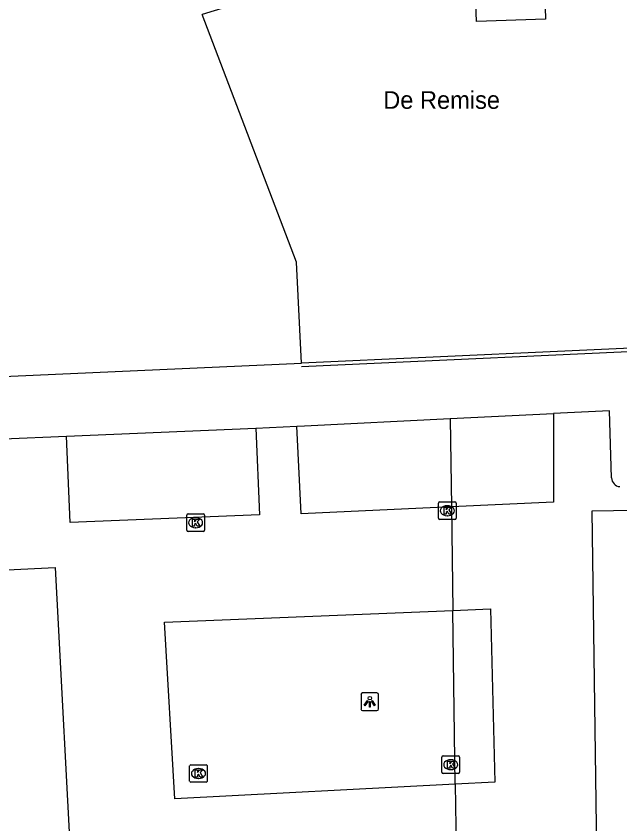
# Model space of a CAD drawing. Extents: x 161087 to 161922, y 382574 to 383873.
# Drawn here: x 161615.11 to 161649.31, y 383528.55 to 383574.33 of the extents above; entities that cross this region are included whole.
import ezdxf

# ---------------------------------------------------------------- set-up
doc = ezdxf.new("R2010")
doc.units = 0
for name, color, linetype in [('IMGEO_Groenvoorziening', 7, 'Continuous'), ('IMGEO_Kolk', 7, 'Continuous'), ('IMGEO_Lichtpunt', 7, 'Continuous'), ('IMGEO_Muur', 7, 'Continuous'), ('IMGEO_Openbare_ruimte_label', 7, 'Continuous'), ('IMGEO_Pand', 7, 'Continuous'), ('IMGEO_Parkeervlak_gesloten', 7, 'Continuous'), ('IMGEO_Parkeervlak_open', 7, 'Continuous'), ('IMGEO_Rijbaan_lokaal_gesloten', 7, 'Continuous'), ('IMGEO_Rijbaan_lokaal_open', 7, 'Continuous')]:
    doc.layers.add(name, color=color, linetype=linetype)

msp = doc.modelspace()

# ---------------------------------------------------------------- linework, layer by layer
at = {"layer": 'IMGEO_Groenvoorziening'}
msp.add_lwpolyline([(161653.653, 383555.68), (161631.269, 383554.667)], dxfattribs=at)
at = {"layer": 'IMGEO_Kolk'}
for p, q in [((161639.035, 383545.872), (161639.035, 383546.724)), ((161639.11, 383546.798), (161639.962, 383546.798)), ((161639.523, 383546.578), (161639.548, 383546.578)), ((161640.036, 383546.724), (161640.036, 383545.872)), ((161624.775, 383545.192), (161624.775, 383546.044)), ((161624.85, 383546.118), (161625.702, 383546.118)), ((161625.776, 383546.044), (161625.776, 383545.192)), ((161639.546, 383546.018), (161639.521, 383546.018)), ((161625.263, 383545.898), (161625.288, 383545.898)), ((161639.962, 383545.798), (161639.11, 383545.798)), ((161625.702, 383545.118), (161624.85, 383545.118)), ((161625.286, 383545.338), (161625.261, 383545.338)), ((161639.232, 383531.48), (161639.232, 383532.332)), ((161639.307, 383532.406), (161640.159, 383532.406)), ((161639.72, 383532.186), (161639.745, 383532.186)), ((161640.233, 383532.332), (161640.233, 383531.48)), ((161624.941, 383530.98), (161624.941, 383531.832)), ((161625.016, 383531.906), (161625.868, 383531.906)), ((161625.942, 383531.832), (161625.942, 383530.98)), ((161625.429, 383531.686), (161625.454, 383531.686)), ((161640.159, 383531.406), (161639.307, 383531.406)), ((161639.743, 383531.626), (161639.718, 383531.626)), ((161625.868, 383530.906), (161625.016, 383530.906)), ((161625.452, 383531.126), (161625.427, 383531.126))]:
    msp.add_line(p, q, dxfattribs=at)
for points in [[(161639.035, 383545.872), (161639.035, 383546.724)], [(161639.11, 383546.798), (161639.962, 383546.798)], [(161639.356, 383546.498), (161639.479, 383546.498), (161639.479, 383546.347), (161639.609, 383546.498), (161639.773, 383546.498), (161639.627, 383546.347), (161639.78, 383546.098), (161639.628, 383546.098), (161639.543, 383546.262), (161639.479, 383546.195), (161639.479, 383546.098), (161639.356, 383546.098), (161639.356, 383546.498)], [(161640.036, 383546.724), (161640.036, 383545.872)], [(161624.775, 383545.192), (161624.775, 383546.044)], [(161624.85, 383546.118), (161625.702, 383546.118)], [(161625.776, 383546.044), (161625.776, 383545.192)], [(161625.096, 383545.818), (161625.219, 383545.818), (161625.219, 383545.667), (161625.349, 383545.818), (161625.513, 383545.818), (161625.367, 383545.667), (161625.52, 383545.418), (161625.368, 383545.418), (161625.283, 383545.582), (161625.219, 383545.515), (161625.219, 383545.418), (161625.096, 383545.418), (161625.096, 383545.818)], [(161639.962, 383545.798), (161639.11, 383545.798)], [(161625.702, 383545.118), (161624.85, 383545.118)], [(161639.232, 383531.48), (161639.232, 383532.332)], [(161639.307, 383532.406), (161640.159, 383532.406)], [(161640.233, 383532.332), (161640.233, 383531.48)], [(161624.941, 383530.98), (161624.941, 383531.832)], [(161625.016, 383531.906), (161625.868, 383531.906)], [(161625.942, 383531.832), (161625.942, 383530.98)], [(161639.553, 383532.106), (161639.676, 383532.106), (161639.676, 383531.955), (161639.806, 383532.106), (161639.97, 383532.106), (161639.824, 383531.955), (161639.977, 383531.706), (161639.825, 383531.706), (161639.74, 383531.87), (161639.676, 383531.803), (161639.676, 383531.706), (161639.553, 383531.706), (161639.553, 383532.106)], [(161625.262, 383531.606), (161625.385, 383531.606), (161625.385, 383531.455), (161625.515, 383531.606), (161625.679, 383531.606), (161625.533, 383531.455), (161625.686, 383531.206), (161625.534, 383531.206), (161625.449, 383531.37), (161625.385, 383531.303), (161625.385, 383531.206), (161625.262, 383531.206), (161625.262, 383531.606)], [(161640.159, 383531.406), (161639.307, 383531.406)], [(161625.868, 383530.906), (161625.016, 383530.906)]]:
    msp.add_lwpolyline(points, dxfattribs=at)
for centre, start, end in [((161639.112, 383546.722), 91.552, 178.448), ((161639.112, 383546.722), 91.552, 178.448), ((161639.96, 383546.722), 1.552, 88.448), ((161639.96, 383546.722), 1.552, 88.448), ((161624.852, 383546.042), 91.552, 178.448), ((161624.852, 383546.042), 91.552, 178.448), ((161625.7, 383546.042), 1.552, 88.448), ((161625.7, 383546.042), 1.552, 88.448), ((161639.112, 383545.874), 181.552, 268.448), ((161639.112, 383545.874), 181.552, 268.448), ((161639.96, 383545.874), 271.552, 358.448), ((161639.96, 383545.874), 271.552, 358.448), ((161624.852, 383545.194), 181.552, 268.448), ((161624.852, 383545.194), 181.552, 268.448), ((161625.7, 383545.194), 271.552, 358.448), ((161625.7, 383545.194), 271.552, 358.448), ((161639.309, 383532.33), 91.552, 178.448), ((161639.309, 383532.33), 91.552, 178.448), ((161640.157, 383532.33), 1.552, 88.448), ((161640.157, 383532.33), 1.552, 88.448), ((161625.018, 383531.83), 91.552, 178.448), ((161625.018, 383531.83), 91.552, 178.448), ((161625.866, 383531.83), 1.552, 88.448), ((161625.866, 383531.83), 1.552, 88.448), ((161639.309, 383531.482), 181.552, 268.448), ((161639.309, 383531.482), 181.552, 268.448), ((161640.157, 383531.482), 271.552, 358.448), ((161640.157, 383531.482), 271.552, 358.448), ((161625.018, 383530.982), 181.552, 268.448), ((161625.018, 383530.982), 181.552, 268.448), ((161625.866, 383530.982), 271.552, 358.448), ((161625.866, 383530.982), 271.552, 358.448)]:
    msp.add_arc(centre, 0.0765, start, end, dxfattribs=at)
for centre, major_axis, ratio, start_param, end_param in [((161639.522, 383546.298), (-0.387, 0.002), 0.722429, 4.712389, 7.853982), ((161639.547, 383546.298), (-0.39, 0.002), 0.717154, 1.570796, 4.712389), ((161625.262, 383545.618), (-0.387, 0.002), 0.722429, 4.712389, 7.853982), ((161625.287, 383545.618), (-0.39, 0.002), 0.717154, 1.570796, 4.712389), ((161639.719, 383531.906), (-0.387, 0.002), 0.722429, 4.712389, 7.853982), ((161639.744, 383531.906), (-0.39, 0.002), 0.717154, 1.570796, 4.712389), ((161625.428, 383531.406), (-0.387, 0.002), 0.722429, 4.712389, 7.853982), ((161625.453, 383531.406), (-0.39, 0.002), 0.717154, 1.570796, 4.712389)]:
    msp.add_ellipse(centre, major_axis=major_axis, ratio=ratio, start_param=start_param, end_param=end_param, dxfattribs=at)
at = {"layer": 'IMGEO_Lichtpunt'}
for p, q in [((161634.648, 383535.875), (161634.648, 383535.068)), ((161634.648, 383535.875), (161634.648, 383535.068)), ((161635.55, 383535.97), (161634.742, 383535.97)), ((161635.55, 383535.97), (161634.742, 383535.97)), ((161635.644, 383535.068), (161635.644, 383535.875)), ((161635.644, 383535.068), (161635.644, 383535.875)), ((161634.742, 383534.974), (161635.55, 383534.974)), ((161634.742, 383534.974), (161635.55, 383534.974))]:
    msp.add_line(p, q, dxfattribs=at)
for points in [[(161635.022, 383535.539), (161635.061, 383535.511), (161634.873, 383535.249), (161634.835, 383535.276), (161635.022, 383535.539)], [(161635.124, 383535.491), (161635.171, 383535.491), (161635.171, 383535.169), (161635.124, 383535.169), (161635.124, 383535.491)], [(161635.234, 383535.511), (161635.272, 383535.538), (161635.459, 383535.276), (161635.42, 383535.248), (161635.234, 383535.511)]]:
    msp.add_lwpolyline(points, dxfattribs=at)
msp.add_circle((161635.147, 383535.673), 0.0994, dxfattribs=at)
for centre, start, end in [((161634.742, 383535.875), 90, 180), ((161634.742, 383535.875), 90, 180), ((161635.55, 383535.875), 0, 90), ((161635.55, 383535.875), 0, 90), ((161634.742, 383535.068), 180, 270), ((161634.742, 383535.068), 180, 270), ((161635.55, 383535.068), 270, 0), ((161635.55, 383535.068), 270, 360)]:
    msp.add_arc(centre, 0.0946, start, end, dxfattribs=at)
at = {"layer": 'IMGEO_Muur'}
msp.add_lwpolyline([(161631.279, 383554.469), (161653.508, 383555.491)], dxfattribs=at)
at = {"layer": 'IMGEO_Pand'}
for points in [[(161659.686, 383595.841), (161667.118, 383590.476), (161670.108, 383580.095), (161655.994, 383576.042), (161655.799, 383576.715), (161657.336, 383577.162), (161655.986, 383581.81), (161654.74, 383582.719), (161646.825, 383582.43), (161647.003, 383577.628), (161645.013, 383577.562), (161645.107, 383574.163), (161641.189, 383574.02), (161640.889, 383582.214), (161639.57, 383582.166), (161628.993, 383578.224), (161629.719, 383575.697), (161625.642, 383574.425)], [(161631.269, 383554.667), (161630.99, 383560.391), (161625.642, 383574.425)], [(161611.408, 383553.777), (161631.269, 383554.667)]]:
    msp.add_lwpolyline(points, dxfattribs=at)
at = {"layer": 'IMGEO_Parkeervlak_gesloten'}
for points in [[(161639.7, 383551.518), (161645.548, 383551.806)], [(161639.7, 383551.518), (161639.769, 383546.519)], [(161639.987, 383530.792), (161639.851, 383540.652)]]:
    msp.add_lwpolyline(points, dxfattribs=at)
at = {"layer": 'IMGEO_Parkeervlak_open'}
for points in [[(161631.013, 383551.091), (161631.442, 383551.112), (161639.7, 383551.518)], [(161617.972, 383550.518), (161628.685, 383550.977)]]:
    msp.add_lwpolyline(points, dxfattribs=at)
at = {"layer": 'IMGEO_Rijbaan_lokaal_gesloten'}
for points in [[(161648.844, 383548.156), (161648.731, 383551.962), (161645.548, 383551.806)], [(161645.548, 383551.806), (161645.548, 383546.79), (161639.769, 383546.519)], [(161639.769, 383546.519), (161639.851, 383540.652)], [(161648.872, 383463.823), (161647.749, 383546.3), (161653.82, 383546.378)], [(161639.851, 383540.652), (161641.979, 383540.739), (161642.222, 383530.908), (161639.987, 383530.792)], [(161639.987, 383530.792), (161640.071, 383524.755)]]:
    msp.add_lwpolyline(points, dxfattribs=at)
msp.add_arc((161649.35, 383548.168), 0.506, 181.3212, 265.576, dxfattribs=at)
at = {"layer": 'IMGEO_Rijbaan_lokaal_open'}
for points in [[(161628.685, 383550.977), (161628.893, 383546.071), (161618.181, 383545.628), (161617.972, 383550.518)], [(161628.685, 383550.977), (161631.013, 383551.091)], [(161639.769, 383546.519), (161631.257, 383546.121), (161631.013, 383551.091)], [(161611.569, 383550.243), (161614.391, 383550.364), (161617.972, 383550.518)], [(161611.874, 383542.822), (161617.313, 383543.086), (161619.324, 383505.222)], [(161639.987, 383530.792), (161624.105, 383529.962), (161623.522, 383539.987), (161639.851, 383540.652)]]:
    msp.add_lwpolyline(points, dxfattribs=at)

# ---------------------------------------------------------------- texts
at = {"layer": 'IMGEO_Openbare_ruimte_label'}
msp.add_text('De Remise', height=1, dxfattribs=at).set_placement((161635.907, 383569.077))

doc.saveas('drawing.dxf')
